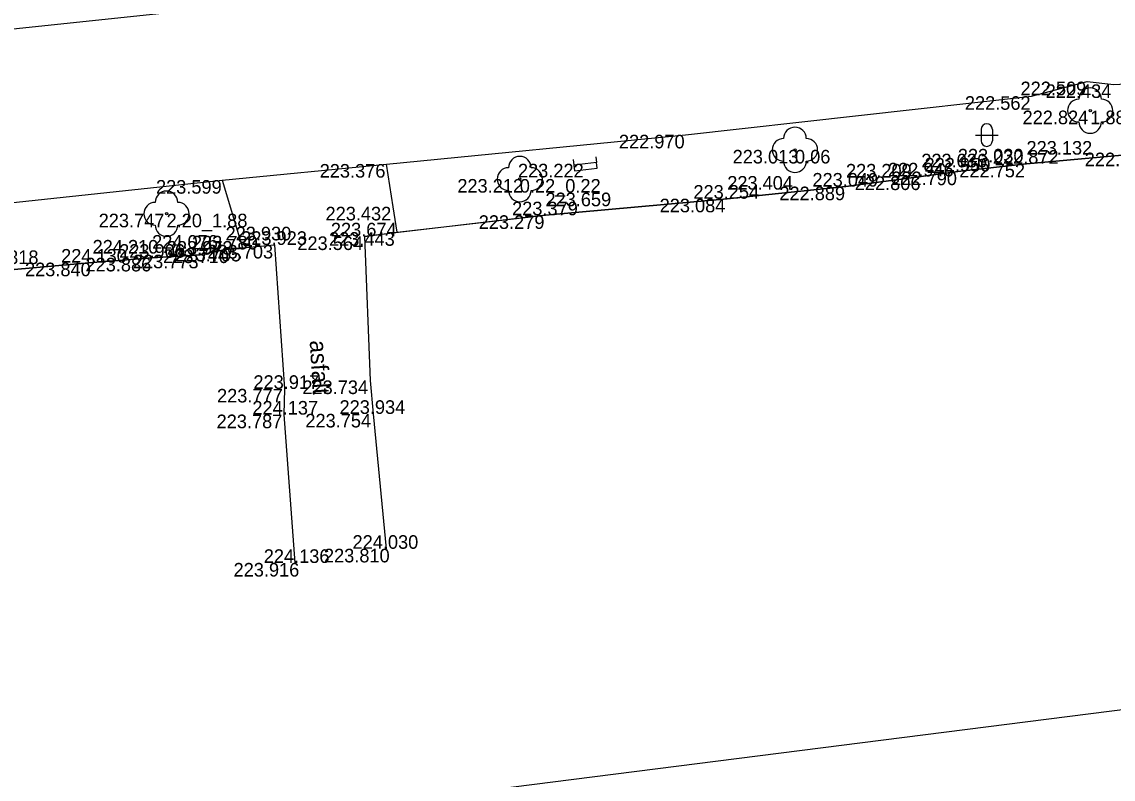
# Model space of a CAD drawing. Extents: x -599516 to -599132, y -1163668 to -1163119.
# Drawn here: x -599325.96 to -599301.88, y -1163516.6 to -1163499.9 of the extents above; entities that cross this region are included whole.
import ezdxf

# ---------------------------------------------------------------- set-up
doc = ezdxf.new("R2010")
doc.units = 0
for name, color, linetype in [('_ZEMERENI OBLAST', 7, 'Continuous'), ('Bod-oznac1', 7, 'Continuous'), ('Bod-oznac2', 7, 'Continuous'), ('Bod-oznac3', 7, 'Continuous'), ('Bod-vyska1', 7, 'Continuous'), ('Bod-vyska2', 7, 'Continuous'), ('Bod-vyska3', 7, 'Continuous'), ('Z_cela-hrobu-dolni-linie', 7, 'Continuous'), ('Z_cela-hrobu-horni-linie', 7, 'Continuous'), ('Z_chodnik', 7, 'Continuous'), ('Z_komunikace', 7, 'Continuous'), ('Z_kultury-znacky', 7, 'Continuous'), ('Z_nove-stromy-prumer-kmene', 7, 'Continuous'), ('Z_obvod-kmene-spodek-ve-vysce1_2m', 7, 'Continuous'), ('Z_popis-budov-povrchu', 7, 'Continuous'), ('Z_stromy-kere', 7, 'Continuous'), ('Z_stromy-nove-vysazene', 7, 'Continuous'), ('Z_znacky-ostatni-lavicka', 7, 'Continuous')]:
    doc.layers.add(name, color=color, linetype=linetype)

msp = doc.modelspace()

# ---------------------------------------------------------------- linework, layer by layer
at = {"layer": '_ZEMERENI OBLAST'}
msp.add_lwpolyline([(-599497.946, -1163390.674), (-599491.96, -1163502.01), (-599489.976, -1163538.978), (-599287.834, -1163513.31), (-599283.12, -1163600.69), (-599345.275, -1163603.707), (-599342.31, -1163660.29), (-599277.306, -1163657.294), (-599220.632, -1163654.171)], dxfattribs=at)
at = {"layer": 'Bod-oznac1'}
for p, q in [((-599302.453, -1163501.219), (-599302.453, -1163501.219)), ((-599303.679, -1163501.54), (-599303.679, -1163501.54)), ((-599302.383, -1163501.858), (-599302.383, -1163501.858)), ((-599311.312, -1163502.391), (-599311.312, -1163502.391)), ((-599308.897, -1163502.724), (-599308.897, -1163502.724)), ((-599317.912, -1163503.036), (-599317.912, -1163503.036)), ((-599313.527, -1163503.031), (-599313.527, -1163503.031)), ((-599303.789, -1163503.029), (-599303.789, -1163503.029)), ((-599305.304, -1163503.202), (-599305.304, -1163503.202)), ((-599321.537, -1163503.39), (-599321.537, -1163503.39)), ((-599314.969, -1163503.367), (-599314.969, -1163503.367)), ((-599307.772, -1163503.534), (-599307.772, -1163503.534)), ((-599306.11, -1163503.31), (-599306.11, -1163503.31)), ((-599317.762, -1163503.98), (-599317.762, -1163503.98)), ((-599310.392, -1163503.801), (-599310.392, -1163503.801)), ((-599322.763, -1163504.132), (-599322.763, -1163504.132)), ((-599314.403, -1163504.167), (-599314.403, -1163504.167)), ((-599318.395, -1163504.633), (-599318.395, -1163504.633)), ((-599317.674, -1163504.539), (-599317.674, -1163504.539)), ((-599321.461, -1163504.92), (-599321.461, -1163504.92)), ((-599321.087, -1163504.884), (-599321.087, -1163504.884)), ((-599320.381, -1163504.82), (-599320.381, -1163504.82)), ((-599324.395, -1163505.211), (-599324.395, -1163505.211)), ((-599323.081, -1163505.104), (-599323.081, -1163505.104)), ((-599322.021, -1163505.036), (-599322.021, -1163505.036)), ((-599318.271, -1163507.81), (-599318.271, -1163507.81)), ((-599320.162, -1163507.996), (-599320.162, -1163507.996)), ((-599320.174, -1163508.563), (-599320.174, -1163508.563)), ((-599318.205, -1163508.547), (-599318.205, -1163508.547)), ((-599317.914, -1163511.523), (-599317.914, -1163511.523)), ((-599319.929, -1163511.835), (-599319.929, -1163511.835))]:
    msp.add_line(p, q, dxfattribs=at)
at = {"layer": 'Bod-oznac2'}
for p, q in [((-599303.789, -1163503.029), (-599303.789, -1163503.029)), ((-599305.304, -1163503.202), (-599305.304, -1163503.202)), ((-599307.772, -1163503.534), (-599307.772, -1163503.534)), ((-599306.11, -1163503.31), (-599306.11, -1163503.31)), ((-599310.392, -1163503.801), (-599310.392, -1163503.801)), ((-599314.403, -1163504.167), (-599314.403, -1163504.167)), ((-599318.395, -1163504.633), (-599318.395, -1163504.633)), ((-599321.461, -1163504.92), (-599321.461, -1163504.92)), ((-599320.381, -1163504.82), (-599320.381, -1163504.82)), ((-599324.395, -1163505.211), (-599324.395, -1163505.211)), ((-599323.081, -1163505.104), (-599323.081, -1163505.104)), ((-599322.021, -1163505.036), (-599322.021, -1163505.036)), ((-599320.162, -1163507.996), (-599320.162, -1163507.996)), ((-599320.174, -1163508.563), (-599320.174, -1163508.563)), ((-599318.205, -1163508.547), (-599318.205, -1163508.547)), ((-599317.914, -1163511.523), (-599317.914, -1163511.523)), ((-599319.929, -1163511.835), (-599319.929, -1163511.835))]:
    msp.add_line(p, q, dxfattribs=at)
at = {"layer": 'Bod-oznac3'}
for p, q in [((-599303.789, -1163503.029), (-599303.789, -1163503.029)), ((-599305.304, -1163503.202), (-599305.304, -1163503.202)), ((-599307.772, -1163503.534), (-599307.772, -1163503.534)), ((-599306.11, -1163503.31), (-599306.11, -1163503.31)), ((-599310.392, -1163503.801), (-599310.392, -1163503.801)), ((-599314.403, -1163504.167), (-599314.403, -1163504.167)), ((-599321.461, -1163504.92), (-599321.461, -1163504.92)), ((-599324.395, -1163505.211), (-599324.395, -1163505.211)), ((-599323.081, -1163505.104), (-599323.081, -1163505.104))]:
    msp.add_line(p, q, dxfattribs=at)
at = {"layer": 'Z_cela-hrobu-dolni-linie'}
for points in [[(-599317.674, -1163504.539), (-599314.403, -1163504.167), (-599310.392, -1163503.801), (-599307.772, -1163503.534), (-599306.11, -1163503.31), (-599305.304, -1163503.202), (-599303.789, -1163503.029), (-599301.031, -1163502.785), (-599298.342, -1163502.55)], [(-599321.087, -1163504.884), (-599321.461, -1163504.92), (-599322.021, -1163505.036), (-599323.081, -1163505.104), (-599324.395, -1163505.211), (-599327.038, -1163505.442), (-599329.719, -1163505.788), (-599330.743, -1163505.872), (-599331.377, -1163505.923), (-599332.457, -1163506.017), (-599335.036, -1163506.331), (-599337.751, -1163506.615), (-599340.453, -1163506.867)]]:
    msp.add_lwpolyline(points, dxfattribs=at)
at = {"layer": 'Z_cela-hrobu-horni-linie'}
for p, q in [((-599320.174, -1163508.563), (-599319.929, -1163511.835)), ((-599318.205, -1163508.547), (-599317.914, -1163511.523))]:
    msp.add_line(p, q, dxfattribs=at)
for points in [[(-599298.12, -1163505.763), (-599298.342, -1163502.55), (-599301.031, -1163502.785), (-599301.031, -1163502.785), (-599303.789, -1163503.029), (-599303.789, -1163503.029), (-599305.304, -1163503.202), (-599305.304, -1163503.202), (-599306.11, -1163503.31), (-599306.11, -1163503.31), (-599307.772, -1163503.534), (-599307.772, -1163503.534), (-599310.392, -1163503.801), (-599310.392, -1163503.801), (-599314.403, -1163504.167), (-599314.403, -1163504.167), (-599318.395, -1163504.633), (-599318.271, -1163507.81)], [(-599322.021, -1163505.036), (-599321.461, -1163504.92), (-599321.461, -1163504.92), (-599320.381, -1163504.82), (-599320.162, -1163507.996)], [(-599340.147, -1163510.16), (-599340.453, -1163506.867), (-599337.751, -1163506.615), (-599337.751, -1163506.615), (-599335.036, -1163506.331), (-599335.036, -1163506.331), (-599332.457, -1163506.017), (-599332.457, -1163506.017), (-599331.377, -1163505.923), (-599331.377, -1163505.923), (-599330.743, -1163505.872), (-599330.743, -1163505.872), (-599329.719, -1163505.788), (-599329.719, -1163505.788), (-599327.038, -1163505.442), (-599327.038, -1163505.442), (-599324.395, -1163505.211), (-599324.395, -1163505.211), (-599323.081, -1163505.104), (-599323.081, -1163505.104), (-599322.021, -1163505.036)]]:
    msp.add_lwpolyline(points, dxfattribs=at)
at = {"layer": 'Z_chodnik'}
for points in [[(-599317.674, -1163504.539), (-599317.762, -1163503.98), (-599317.912, -1163503.036)], [(-599321.537, -1163503.39), (-599321.087, -1163504.884), (-599320.381, -1163504.82)], [(-599318.395, -1163504.633), (-599317.674, -1163504.539)], [(-599318.395, -1163504.633), (-599318.271, -1163507.81), (-599318.205, -1163508.547), (-599317.914, -1163511.523)], [(-599320.381, -1163504.82), (-599320.162, -1163507.996), (-599320.174, -1163508.563), (-599319.929, -1163511.835)]]:
    msp.add_lwpolyline(points, dxfattribs=at)
at = {"layer": 'Z_komunikace'}
for points in [[(-599288.845, -1163494.974), (-599289.012, -1163495.389), (-599289.317, -1163495.813), (-599289.661, -1163496.044), (-599290.123, -1163496.189), (-599298.576, -1163497.124), (-599308.193, -1163498.174), (-599317.901, -1163499.183), (-599327.76, -1163500.228), (-599337.016, -1163501.155), (-599345.939, -1163502.162), (-599349.172, -1163502.467), (-599349.757, -1163502.348), (-599350.239, -1163502.073), (-599350.762, -1163501.417)], [(-599349.383, -1163531.387), (-599349.386, -1163527.731), (-599349.88, -1163519.871), (-599350.071, -1163513.679), (-599350.175, -1163511.974), (-599350.422, -1163507.951), (-599350.33, -1163507.397), (-599350.056, -1163506.984), (-599349.617, -1163506.59), (-599349.045, -1163506.342), (-599340.013, -1163505.384), (-599330.76, -1163504.38), (-599321.537, -1163503.39), (-599317.912, -1163503.036), (-599311.312, -1163502.391), (-599303.679, -1163501.54), (-599302.453, -1163501.219), (-599301.863, -1163501.279), (-599299.058, -1163501.128), (-599289.978, -1163500.153)]]:
    msp.add_lwpolyline(points, dxfattribs=at)
at = {"layer": 'Z_kultury-znacky'}
for p, q in [((-599304.79, -1163502.271), (-599304.79, -1163502.521)), ((-599304.54, -1163502.271), (-599304.54, -1163502.521)), ((-599304.915, -1163502.396), (-599304.415, -1163502.396))]:
    msp.add_line(p, q, dxfattribs=at)
for centre, start, end in [((-599304.666, -1163502.271), 0, 180), ((-599304.666, -1163502.521), 180, 0)]:
    msp.add_arc(centre, 0.125, start, end, dxfattribs=at)
at = {"layer": 'Z_stromy-kere'}
for centre in [(-599302.383, -1163501.858), (-599314.969, -1163503.367), (-599322.763, -1163504.132)]:
    msp.add_circle(centre, 0.025, dxfattribs=at)
for centre, start, end in [((-599302.383, -1163501.608), 0, 180), ((-599302.633, -1163501.858), 90, 270), ((-599302.133, -1163501.858), 270, 90), ((-599302.383, -1163502.108), 180, 0), ((-599314.969, -1163503.117), 0, 180), ((-599315.219, -1163503.367), 90, 270), ((-599314.719, -1163503.367), 270, 90), ((-599322.763, -1163503.882), 0, 180), ((-599314.969, -1163503.617), 180, 0), ((-599323.013, -1163504.132), 90, 270), ((-599322.513, -1163504.132), 270, 90), ((-599322.763, -1163504.382), 180, 0)]:
    msp.add_arc(centre, 0.25, start, end, dxfattribs=at)
at = {"layer": 'Z_stromy-nove-vysazene'}
msp.add_circle((-599308.897, -1163502.724), 0.025, dxfattribs=at)
for centre, start, end in [((-599308.897, -1163502.474), 0, 180), ((-599309.147, -1163502.724), 90, 270), ((-599308.647, -1163502.724), 270, 90), ((-599308.897, -1163502.974), 180, 0)]:
    msp.add_arc(centre, 0.25, start, end, dxfattribs=at)
at = {"layer": 'Z_znacky-ostatni-lavicka'}
for p, q in [((-599313.789, -1163502.935), (-599313.775, -1163503.059)), ((-599313.293, -1163502.879), (-599313.279, -1163503.003))]:
    msp.add_line(p, q, dxfattribs=at)
msp.add_lwpolyline([(-599313.265, -1163503.127), (-599313.279, -1163503.003), (-599313.775, -1163503.059), (-599313.761, -1163503.183)], close=True, dxfattribs=at)

# ---------------------------------------------------------------- texts
at = {"layer": 'Bod-vyska1'}
for s, p in [('222.509', (-599303.921, -1163501.519)), ('222.434', (-599303.367, -1163501.579)), ('222.562', (-599305.149, -1163501.84)), ('222.824', (-599303.876, -1163502.158)), ('222.970', (-599312.782, -1163502.691)), ('223.013', (-599310.273, -1163503.024)), ('222.597', (-599302.503, -1163503.085)), ('223.376', (-599319.384, -1163503.336)), ('223.222', (-599315.009, -1163503.331)), ('222.752', (-599305.272, -1163503.329)), ('222.790', (-599306.774, -1163503.502)), ('223.599', (-599322.996, -1163503.69)), ('223.212', (-599316.347, -1163503.667)), ('222.889', (-599309.242, -1163503.834)), ('222.806', (-599307.578, -1163503.61)), ('223.432', (-599319.255, -1163504.28)), ('223.084', (-599311.883, -1163504.101)), ('223.747', (-599324.26, -1163504.432)), ('223.279', (-599315.875, -1163504.467)), ('223.564', (-599319.877, -1163504.933)), ('223.443', (-599319.178, -1163504.839)), ('223.710', (-599322.839, -1163505.22)), ('223.705', (-599322.568, -1163505.184)), ('223.703', (-599321.862, -1163505.12)), ('223.840', (-599325.886, -1163505.511)), ('223.886', (-599324.551, -1163505.404)), ('223.773', (-599323.506, -1163505.336)), ('223.734', (-599319.766, -1163508.11)), ('223.777', (-599321.649, -1163508.296)), ('223.787', (-599321.659, -1163508.863)), ('223.754', (-599319.7, -1163508.847)), ('223.810', (-599319.29, -1163511.823)), ('223.916', (-599321.284, -1163512.135))]:
    msp.add_text(s, height=0.3, dxfattribs=at).set_placement(p)
at = {"layer": 'Bod-vyska2'}
for s, p in [('222.872', (-599304.531, -1163503.029)), ('222.946', (-599306.845, -1163503.31)), ('222.950', (-599306.038, -1163503.202)), ('223.049', (-599308.512, -1163503.534)), ('223.254', (-599311.138, -1163503.801)), ('223.379', (-599315.139, -1163504.167)), ('223.674', (-599319.137, -1163504.633)), ('223.973', (-599322.757, -1163505.036)), ('223.780', (-599322.202, -1163504.92)), ('223.923', (-599321.116, -1163504.82)), ('224.130', (-599325.089, -1163505.211)), ('223.906', (-599323.809, -1163505.104)), ('223.917', (-599320.846, -1163507.996)), ('224.137', (-599320.869, -1163508.563)), ('223.934', (-599318.946, -1163508.547)), ('224.030', (-599318.659, -1163511.523)), ('224.136', (-599320.618, -1163511.835))]:
    msp.add_text(s, height=0.3, dxfattribs=at).set_placement(p)
at = {"layer": 'Bod-vyska3'}
for s, p in [('223.132', (-599303.789, -1163502.829)), ('223.036', (-599306.11, -1163503.11)), ('223.030', (-599305.304, -1163503.002)), ('223.209', (-599307.772, -1163503.334)), ('223.404', (-599310.392, -1163503.601)), ('223.659', (-599314.403, -1163503.967)), ('223.930', (-599321.461, -1163504.72)), ('224.210', (-599324.395, -1163505.011)), ('224.076', (-599323.081, -1163504.904)), ('224.318', (-599327.038, -1163505.242))]:
    msp.add_text(s, height=0.3, dxfattribs=at).set_placement(p)
at = {"layer": 'Z_nove-stromy-prumer-kmene'}
msp.add_text('0.06', height=0.3, dxfattribs=at).set_placement((-599308.897, -1163503.024))
at = {"layer": 'Z_obvod-kmene-spodek-ve-vysce1_2m'}
for s, p in [('1.88_1.57', (-599302.383, -1163502.158)), ('0.22_0.22', (-599314.969, -1163503.667)), ('2.20_1.88', (-599322.763, -1163504.432))]:
    msp.add_text(s, height=0.3, dxfattribs=at).set_placement(p)
at = {"layer": 'Z_popis-budov-povrchu'}
msp.add_text('asfalt', height=0.375, rotation=273.4503, dxfattribs=at).set_placement((-599319.605, -1163506.933))

doc.saveas('drawing.dxf')
